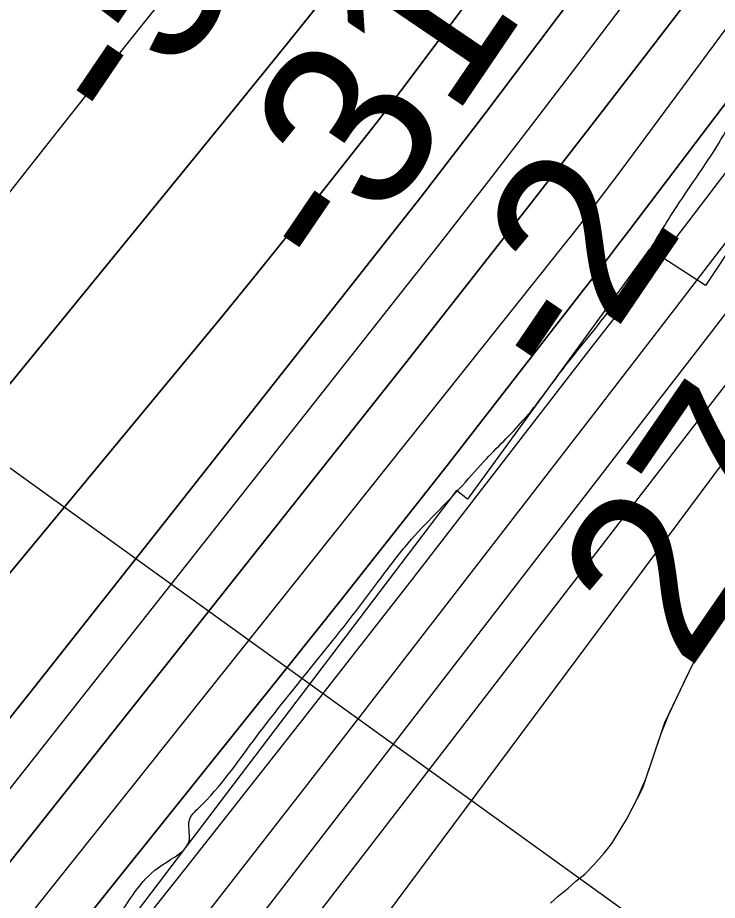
# Model space of a CAD drawing. Extents: x 3297735 to 3335592, y 670436 to 695807.
# Drawn here: x 3319430.4 to 3319706.7, y 688280.6 to 688629.3 of the extents above; entities that cross this region are included whole.
import ezdxf

# ---------------------------------------------------------------- set-up
doc = ezdxf.new("R2010")
doc.units = 0
for name, color, linetype in [('V-RIVR-EDGE', 7, 'Continuous'), ('V-RIVR-RANG', 7, 'Continuous'), ('V-ROAD-CNTR', 7, 'Continuous'), ('V-RRAP-RVMT', 7, 'Continuous'), ('V-SITE-VEGE', 7, 'Continuous'), ('V-TOPO-DPTH', 7, 'Continuous'), ('V-TOPO-MAJR', 7, 'Continuous'), ('V-TOPO-MINR', 7, 'Continuous'), ('V-TOPO-WATR', 7, 'Continuous'), ('V-WETL-SWMP', 7, 'Continuous')]:
    doc.layers.add(name, color=color, linetype=linetype)

msp = doc.modelspace()

# ---------------------------------------------------------------- linework, layer by layer
at = {"layer": 'V-RIVR-EDGE'}
msp.add_spline([(3314332.49, 682283.88), (3314344.9, 682287.34), (3314358.11, 682294.67), (3314374.42, 682306.27), (3314394.23, 682317.08), (3314408.21, 682327.13), (3314425.7, 682339.88), (3314434.25, 682347.62), (3314443.2, 682360.39), (3314457.6, 682381.68), (3314472.41, 682411.9), (3314491.89, 682447.14), (3314503.96, 682468.44), (3314519.93, 682495.54), (3314540.57, 682530.4), (3314569.78, 682579.57), (3314586.92, 682612.5), (3314605.25, 682653.56), (3314623.97, 682696.17), (3314633.36, 682728.33), (3314641.57, 682755.46), (3314653.64, 682774.82), (3314666.86, 682788.36), (3314689.79, 682808.86), (3314699.9, 682821.24), (3314716.62, 682840.2), (3314742.69, 682874.26), (3314774.59, 682914.13), (3314793.27, 682940.45), (3314809.22, 682961.74), (3314829.46, 682991.55), (3314848.16, 683027.19), (3314871.52, 683064.75), (3314895.3, 683112.39), (3314930.72, 683167.75), (3314952.14, 683204.16), (3315057.23, 683357.85), (3315078.23, 683381.84), (3315092.99, 683392.28), (3315101.15, 683395.75), (3315113.56, 683398.05), (3315130.23, 683396.45), (3315136.44, 683396.05), (3315142.65, 683398.75), (3315151.58, 683404.93), (3315172.97, 683426.6), (3315192.78, 683442.06), (3315207.17, 683456.37), (3315216.51, 683472.25), (3315223.52, 683484.25), (3315237.14, 683502.83), (3315242.2, 683511.35), (3315243.01, 683524.54), (3315244.19, 683529.19), (3315255.48, 683547.77), (3315279.6, 683579.13), (3315294, 683598.87), (3315305.28, 683613.19), (3315309.97, 683627.14), (3315311.93, 683637.22), (3315317.77, 683644.96), (3315323.59, 683648.05), (3315323.6, 683652.31), (3315326.33, 683655.8), (3315330.61, 683660.83), (3315336.05, 683665.85), (3315339.95, 683675.54), (3315343.47, 683686.39), (3315346.59, 683695.69), (3315347.02, 683710.43), (3315347.43, 683722.45), (3315345.14, 683737.19), (3315345.17, 683749.99), (3315346.75, 683761.23), (3315349.48, 683764.32), (3315349.87, 683767.43), (3315354.17, 683779.05), (3315358.47, 683794.55), (3315362.36, 683800.36), (3315370.14, 683808.48), (3315374.42, 683815.84), (3315383.4, 683837.92), (3315387.32, 683854.98), (3315386.95, 683864.67), (3315385.03, 683871.27), (3315388.14, 683875.14), (3315392.8, 683876.29), (3315394.75, 683880.94), (3315403.32, 683896.43), (3315419.29, 683923.54), (3315433.69, 683947.55), (3315437.2, 683954.52), (3315436.83, 683961.11), (3315438, 683964.99), (3315450.86, 683988.61), (3315458.62, 683992.47), (3315462.51, 683995.17), (3315464.08, 684002.54), (3315468.77, 684016.49), (3315478.5, 684033.53), (3315498.34, 684056.75), (3315513.5, 684070.67), (3315521.28, 684082.29), (3315523.23, 684087.32), (3315534.89, 684097.76), (3315545.01, 684110.54), (3315557.06, 684124.08), (3315577.68, 684151.17), (3315590.51, 684164.33), (3315598.31, 684180.21), (3315604.16, 684192.6), (3315609.61, 684201.51), (3315623.63, 684224.74), (3315637.65, 684249.92), (3315651.66, 684270.43), (3315661.01, 684285.92), (3315665.69, 684296.38), (3315668.82, 684306.85), (3315671.54, 684310.72), (3315680.49, 684322.72), (3315685.93, 684326.58), (3315687.49, 684332.01), (3315687.51, 684337.44), (3315690.62, 684340.92), (3315706.17, 684356.78), (3315715.11, 684366.84), (3315728.72, 684382.71), (3315735.34, 684392), (3315740.79, 684400.13), (3315746.24, 684410.2), (3315754.02, 684419.87), (3315767.64, 684436.9), (3315797.18, 684465.14), (3315824.41, 684496.87), (3315835.68, 684508.87), (3315845.4, 684518.93), (3315855.91, 684533.25), (3315917.34, 684595.92), (3315957, 684638.09), (3315987.3, 684659.73), (3316015.28, 684684.48), (3316035.1, 684702.27), (3316044.05, 684713.5), (3316063.1, 684733.62), (3316100.42, 684768.43), (3316125.29, 684791.63), (3316138.51, 684803.62), (3316150.97, 684823.37), (3316159.55, 684843.13), (3316165.42, 684865.99), (3316173.99, 684881.48), (3316197.71, 684908.18), (3316229.61, 684945.33), (3316249.82, 684965.06), (3316275.47, 684987.88), (3316301.52, 685015.35), (3316311.24, 685022.31), (3316314.74, 685028.11), (3316324.84, 685037.01), (3316331.06, 685041.26), (3316337.27, 685045.12), (3316343.88, 685050.92), (3316349.72, 685059.83), (3316371.5, 685083.43), (3316388.59, 685096.18), (3316398.7, 685107.41), (3316416.19, 685122.87), (3316443.39, 685146.08), (3316453.89, 685155.74), (3316462.82, 685158.82), (3316468.64, 685163.46), (3316479.54, 685177.01), (3316494.69, 685189.77), (3316513.34, 685202.13), (3316536.65, 685221.08), (3316559.19, 685238.47), (3316587.17, 685262.45), (3316636.9, 685301.49), (3316712.28, 685357.54), (3316745.31, 685384.99), (3316768.23, 685402.39), (3316780.67, 685413.21), (3316806.33, 685440.68), (3316819.16, 685455.39), (3316844.44, 685481.7), (3316866.97, 685499.48), (3316882.51, 685511.08), (3316905.85, 685537.39), (3316931.9, 685564.08), (3316969.21, 685598.5), (3316985.92, 685613.59), (3317001.86, 685628.67), (3317017.8, 685644.53), (3317028.68, 685652.65), (3317037.23, 685661.16), (3317052.77, 685673.53), (3317075.3, 685687.82), (3317092.39, 685696.31), (3317103.26, 685703.27), (3317111.03, 685709.84), (3317130.87, 685733.84), (3317147.6, 685754.74), (3317177.16, 685789.18), (3317206.31, 685816.64), (3317272.79, 685885.12), (3317325.67, 685938.89), (3317356.77, 685972.16), (3317386.71, 686002.34), (3317409.64, 686022.45), (3317459.38, 686063.82), (3317493.18, 686088.94), (3317516.11, 686108.66), (3317520.01, 686116.02), (3317520.41, 686123), (3317527.04, 686135.78), (3317538.34, 686157.08), (3317553.89, 686174.89), (3317576.04, 686194.22), (3317585.76, 686203.89), (3317597.05, 686222.09), (3317609.5, 686237.57), (3317632.05, 686261.95), (3317642.16, 686270.84), (3317659.25, 686280.88), (3317668.58, 686290.17), (3317678.68, 686299.45), (3317692.67, 686308.33), (3317712.1, 686324.19), (3317733.86, 686344.3), (3317749.03, 686362.49), (3317772.75, 686387.25), (3317794.13, 686406.59), (3317815.49, 686421.66), (3317821.72, 686429.79), (3317831.45, 686444.5), (3317837.3, 686456.89), (3317843.89, 686458.43), (3317852.43, 686461.9), (3317865.64, 686468.46), (3317881.56, 686479.28), (3317892.45, 686489.33), (3317902.56, 686501.72), (3317906.85, 686510.63), (3317912.32, 686528.84), (3317916.61, 686539.69), (3317920.89, 686544.72), (3317931.77, 686551.67), (3317955.46, 686567.51), (3317973.73, 686582.98), (3317979.95, 686591.88), (3317987.35, 686602.72), (3318007.57, 686624.78), (3318020.39, 686634.83), (3318018.46, 686637.55), (3318030.91, 686653.42), (3318034.78, 686650.69), (3318039.45, 686656.89), (3318050.33, 686664.62), (3318082.55, 686680.82), (3318124.1, 686700.89), (3318142.75, 686715.97), (3318149.36, 686724.09), (3318148.6, 686727.59), (3318152.1, 686732.62), (3318161.82, 686744.62), (3318168.45, 686756.23), (3318174.67, 686766.3), (3318184.4, 686779.46), (3318196.08, 686795.33), (3318211.63, 686812.75), (3318220.97, 686823.97), (3318223.7, 686833.27), (3318227.6, 686840.63), (3318232.66, 686847.21), (3318235.79, 686857.67), (3318240.07, 686864.64), (3318252.91, 686883.22), (3318274.69, 686907.6), (3318298.01, 686928.49), (3318327.13, 686944.7), (3318349.26, 686951.63), (3318362.06, 686955.09), (3318370.22, 686961.27), (3318383.46, 686983.73), (3318391.25, 686996.51), (3318395.14, 686999.99), (3318401.73, 686999.97), (3318407.55, 687001.12), (3318412.6, 687003.82), (3318416.49, 687008.86), (3318422.71, 687016.98), (3318440.6, 687037.49), (3318448.75, 687040.19), (3318453.03, 687042.89), (3318455.76, 687051.42), (3318462.38, 687060.32), (3318484.92, 687082.76), (3318499.31, 687098.23), (3318510.59, 687111), (3318518.77, 687124.94), (3318525, 687134.62), (3318537.83, 687148.55), (3318566.2, 687172.14), (3318582.53, 687190.71), (3318592.64, 687203.1), (3318612.48, 687228.64), (3318628.44, 687251.87), (3318642.05, 687266.57), (3318646.35, 687279.75), (3318655.68, 687290.58), (3318665.01, 687298.71), (3318672.79, 687309.16), (3318676.7, 687321.17), (3318685.65, 687333.94), (3318691.49, 687344.4), (3318699.27, 687352.91), (3318716.37, 687367.22), (3318716.79, 687379.24), (3318717.6, 687392.04), (3318724.22, 687404.82), (3318732, 687415.66), (3318742.88, 687423.77), (3318760.35, 687430.71), (3318770.05, 687431.07), (3318780.9, 687428.33), (3318786.73, 687436.46), (3318804.23, 687454.26), (3318817.46, 687473.23), (3318829.91, 687487.55), (3318848.96, 687509.6), (3318869.19, 687534.37), (3318894.08, 687564.56), (3318929.49, 687611.78), (3318945.82, 687629.19), (3318962.93, 687646.99), (3318977.7, 687660.53), (3318993.65, 687679.88), (3319024.36, 687709.28), (3319059.37, 687753.01), (3319086.2, 687782.03), (3319108.76, 687809.51), (3319125.86, 687827.3), (3319135.21, 687842.41), (3319146.89, 687859.44), (3319161.67, 687877.63), (3319172.56, 687889.63), (3319185.79, 687908.6), (3319206.81, 687940.73), (3319238.34, 687987.58), (3319258.18, 688014.29), (3319282.31, 688048.74), (3319299.82, 688074.29), (3319310.71, 688085.9), (3319319.65, 688093.25), (3319326.26, 688101.37), (3319337.16, 688116.08), (3319351.92, 688127.68), (3319358.93, 688137.36), (3319372.55, 688156.33), (3319390.83, 688181.1), (3319409.12, 688207.04), (3319418.85, 688220.59), (3319428.57, 688231.03), (3319452.68, 688254.63), (3319466.67, 688269.33), (3319477.96, 688285.59), (3319487.29, 688294.49), (3319498.17, 688304.55), (3319498.19, 688312.3), (3319502.08, 688317.33), (3319523.48, 688343.65), (3319546.04, 688372.29), (3319572.1, 688405.58), (3319583.39, 688420.29), (3319604.77, 688443.12), (3319614.49, 688453.95), (3319630.05, 688470.2), (3319645.61, 688490.33), (3319664.28, 688513.94), (3319677.9, 688534.07), (3319689.59, 688553.04), (3319707.1, 688579.37), (3319721.91, 688607.25)], degree=3, dxfattribs=at)
at = {"layer": 'V-RIVR-RANG'}
msp.add_line((3319929.15, 688089.74), (3319049.65, 688723.42), dxfattribs=at)
at = {"layer": 'V-ROAD-CNTR'}
msp.add_spline([(3321115.64, 689341.57), (3320860.23, 689006.78), (3320525.5, 688555.88), (3320190.52, 688114.56), (3319698.35, 687479.71), (3319438.48, 687141.6)], degree=3, dxfattribs=at)
at = {"layer": 'V-RRAP-RVMT'}
for p, q in [((3319783.24, 688646.58), (3319702.05, 688523.46)), ((3319679.83, 688537.81), (3319608.01, 688439.09)), ((3319702.05, 688523.46), (3319679.83, 688537.81)), ((3319603.73, 688442.44), (3319288.82, 688028.16)), ((3319608.01, 688439.09), (3319603.73, 688442.44))]:
    msp.add_line(p, q, dxfattribs=at)
at = {"layer": 'V-SITE-VEGE'}
msp.add_lwpolyline([(3319640.79, 688279.49), (3319643.87, 688282.24), (3319647.73, 688285.4), (3319650.82, 688288.16), (3319654.3, 688290.92), (3319657.76, 688294.46), (3319662, 688299.18), (3319665.07, 688303.11), (3319670.81, 688312.52), (3319677.3, 688325.05), (3319685.98, 688350.85), (3319692.08, 688363.77), (3319697.42, 688374.73), (3319702, 688383.35), (3319708.54, 688390.82)], dxfattribs=at)
at = {"layer": 'V-TOPO-DPTH'}
for points in [[(3319018.76, 687976.76), (3319114.53, 688097.32), (3319177.77, 688176.6), (3319241.23, 688255.71), (3319305.01, 688334.55), (3319369.02, 688413.22), (3319497.63, 688570.66), (3319517.37, 688594.94), (3319537.03, 688619.27), (3319556.58, 688643.7), (3319576.06, 688668.19), (3319640.87, 688750.06), (3319692.21, 688815.89), (3319742.93, 688882.2), (3319792.69, 688949.23), (3319841.82, 689016.73), (3320010.1, 689251.46), (3320019.2, 689264.31), (3320028.2, 689277.22), (3320037.04, 689290.24), (3320045.79, 689303.33), (3320499.15, 689990.55), (3320503.56, 689997.26)], [(3320503.56, 689997.26), (3320499.15, 689990.55), (3320045.79, 689303.33), (3320037.04, 689290.24), (3320028.2, 689277.22), (3320019.2, 689264.31), (3320010.1, 689251.46), (3319841.82, 689016.73), (3319792.69, 688949.23), (3319742.93, 688882.2), (3319692.21, 688815.89), (3319640.87, 688750.06), (3319576.06, 688668.19), (3319556.58, 688643.7), (3319537.03, 688619.27), (3319517.37, 688594.94), (3319497.63, 688570.66), (3319369.02, 688413.22), (3319305.01, 688334.55), (3319241.23, 688255.71), (3319177.77, 688176.6), (3319114.53, 688097.32), (3319018.76, 687976.76)], [(3319028.23, 687863.15), (3319050.5, 687890.32), (3319072.78, 687917.49), (3319095.06, 687944.66), (3319264.71, 688151.49), (3319321.72, 688221.43), (3319378.45, 688291.59), (3319434.76, 688362.1), (3319490.78, 688432.84), (3319576.74, 688542.05), (3319589.52, 688558.39), (3319602.22, 688574.79), (3319614.82, 688591.27), (3319627.34, 688607.8), (3319957.61, 689046.69)], [(3319957.61, 689046.69), (3319627.34, 688607.8), (3319614.82, 688591.27), (3319602.22, 688574.79), (3319589.52, 688558.39), (3319576.74, 688542.05), (3319490.78, 688432.84), (3319434.76, 688362.1), (3319378.45, 688291.59), (3319321.72, 688221.43), (3319264.71, 688151.49), (3319095.06, 687944.66), (3319072.78, 687917.49), (3319050.5, 687890.32), (3319028.23, 687863.15)], [(3318833.95, 687463.57), (3319112.08, 687787.49), (3319126.22, 687804.08), (3319140.26, 687820.76), (3319154.17, 687837.54), (3319167.99, 687854.4), (3319276.64, 687988.06), (3319344.41, 688072.06), (3319411.76, 688156.38), (3319478.49, 688241.2), (3319544.8, 688326.35), (3319661.02, 688476.72), (3319675.67, 688495.7), (3319690.3, 688514.68), (3319704.9, 688533.69), (3319719.48, 688552.71), (3319934.81, 688833.9)], [(3319850.07, 688780.37), (3319671.76, 688545.1), (3319667.31, 688539.25), (3319662.85, 688533.41), (3319658.37, 688527.59), (3319653.87, 688521.77), (3319620.96, 688479.35), (3319599.93, 688452.38), (3319578.82, 688425.48), (3319557.59, 688398.68), (3319536.27, 688371.95), (3319116.85, 687848.56), (3319114.45, 687845.59), (3319112.04, 687842.62), (3319109.62, 687839.67), (3319107.18, 687836.73), (3319070.07, 687792.18), (3319048.98, 687767.05), (3319027.77, 687742.02)], [(3319850.07, 688780.37), (3319671.76, 688545.1), (3319667.31, 688539.25), (3319662.85, 688533.41), (3319658.37, 688527.59), (3319653.87, 688521.77), (3319620.96, 688479.35), (3319599.93, 688452.38), (3319578.82, 688425.48), (3319557.59, 688398.68), (3319536.27, 688371.95), (3319116.85, 687848.56), (3319114.45, 687845.59), (3319112.04, 687842.62), (3319109.62, 687839.67), (3319107.18, 687836.73), (3319070.07, 687792.18), (3319048.98, 687767.05), (3319027.77, 687742.02)], [(3319025.15, 687924.06), (3319046.07, 687950.15), (3319060.06, 687967.5), (3319074.1, 687984.8), (3319088.25, 688002.03), (3319102.45, 688019.2), (3319194.78, 688130.23), (3319249.83, 688196.44), (3319304.85, 688262.66), (3319359.86, 688328.89), (3319414.85, 688395.14), (3319498.4, 688495.82), (3319511.54, 688511.79), (3319524.61, 688527.83), (3319537.54, 688543.96), (3319550.4, 688560.16), (3319570.1, 688585.2), (3319573.03, 688588.94), (3319575.94, 688592.71), (3319578.82, 688596.49), (3319581.69, 688600.28), (3319654.3, 688697.25)], [(3319654.3, 688697.25), (3319581.69, 688600.28), (3319578.82, 688596.49), (3319575.94, 688592.71), (3319573.03, 688588.94), (3319570.1, 688585.2), (3319550.4, 688560.16), (3319537.54, 688543.96), (3319524.61, 688527.83), (3319511.54, 688511.79), (3319498.4, 688495.82), (3319414.85, 688395.14), (3319359.86, 688328.89), (3319304.85, 688262.66), (3319249.83, 688196.44), (3319194.78, 688130.23), (3319102.45, 688019.2), (3319088.25, 688002.03), (3319074.1, 687984.8), (3319060.06, 687967.5), (3319046.07, 687950.15), (3319025.15, 687924.06)], [(3319703.05, 688646.72), (3319679.46, 688615.91), (3319655.78, 688585.16), (3319632, 688554.48), (3319608.06, 688523.93), (3319584.02, 688493.45), (3319296.21, 688130.58), (3319260.86, 688086.19), (3319225.4, 688041.88), (3319189.79, 687997.7), (3319154.06, 687953.61), (3319126.72, 687920), (3319104.54, 687892.81), (3319082.32, 687865.66), (3319060.03, 687838.57), (3319037.69, 687811.53)], [(3319037.69, 687811.53), (3319060.03, 687838.57), (3319082.32, 687865.66), (3319104.54, 687892.81), (3319126.72, 687920), (3319154.06, 687953.61), (3319189.79, 687997.7), (3319225.4, 688041.88), (3319260.86, 688086.19), (3319296.21, 688130.58), (3319584.02, 688493.45), (3319608.06, 688523.93), (3319632, 688554.48), (3319655.78, 688585.16), (3319679.46, 688615.91), (3319703.05, 688646.72)]]:
    msp.add_lwpolyline(points, dxfattribs=at)
at = {"layer": 'V-TOPO-MAJR'}
for points in [[(3319025.93, 687562.07), (3319084.87, 687632.13), (3319188.3, 687756.21), (3319195.14, 687764.55), (3319201.89, 687772.97), (3319208.5, 687781.5), (3319215.01, 687790.1), (3319713.85, 688460.02), (3319717.03, 688464.28), (3319720.22, 688468.54), (3319723.43, 688472.78), (3319726.64, 688477.02), (3319732.89, 688485.24), (3319732.98, 688485.36), (3319733.27, 688485.74), (3319735.86, 688489.06), (3320203.29, 689088.89)], [(3318967.47, 687972.25), (3319396.69, 688521.32), (3319413.17, 688542.36), (3319429.69, 688563.38), (3319446.26, 688584.36), (3319462.86, 688605.31), (3319479.49, 688626.23), (3319496.15, 688647.14)]]:
    msp.add_lwpolyline(points, dxfattribs=at)
at = {"layer": 'V-TOPO-MINR'}
for points in [[(3320503.56, 689997.26), (3320499.15, 689990.55), (3320045.79, 689303.33), (3320037.04, 689290.24), (3320028.2, 689277.22), (3320019.2, 689264.31), (3320010.1, 689251.46), (3319841.82, 689016.73), (3319792.69, 688949.23), (3319742.93, 688882.2), (3319692.21, 688815.89), (3319640.87, 688750.06), (3319576.06, 688668.19), (3319556.58, 688643.7), (3319537.03, 688619.27), (3319517.37, 688594.94), (3319497.63, 688570.66), (3319369.02, 688413.22), (3319305.01, 688334.55), (3319241.23, 688255.71), (3319177.77, 688176.6), (3319114.53, 688097.32), (3319018.76, 687976.76)], [(3319019.41, 687758.84), (3319045.77, 687790.26), (3319074.19, 687824.34), (3319086.22, 687838.83), (3319098.21, 687853.35), (3319110.14, 687867.91), (3319122.02, 687882.52), (3319133.86, 687897.16), (3319145.67, 687911.82), (3319157.45, 687926.51), (3319169.2, 687941.22), (3319642.15, 688534.41), (3319645.53, 688538.67), (3319648.89, 688542.93), (3319652.24, 688547.21), (3319655.58, 688551.5), (3319658.89, 688555.81), (3319662.18, 688560.13), (3319665.44, 688564.47), (3319668.69, 688568.83), (3320100, 689151.89)], [(3319005.3, 687690.33), (3319109.57, 687813.54), (3319117.46, 687822.93), (3319125.3, 687832.35), (3319133.08, 687841.82), (3319140.81, 687851.33), (3319404.91, 688178.23), (3319450.79, 688235.38), (3319496.44, 688292.73), (3319541.72, 688350.36), (3319586.77, 688408.17), (3319657.41, 688499.44), (3319666.94, 688511.78), (3319676.45, 688524.13), (3319685.92, 688536.51), (3319695.38, 688548.91), (3320099.8, 689080.38)], [(3319028.23, 687863.15), (3319050.5, 687890.32), (3319072.78, 687917.49), (3319095.06, 687944.66), (3319264.71, 688151.49), (3319321.72, 688221.43), (3319378.45, 688291.59), (3319434.76, 688362.1), (3319490.78, 688432.84), (3319576.74, 688542.05), (3319589.52, 688558.39), (3319602.22, 688574.79), (3319614.82, 688591.27), (3319627.34, 688607.8), (3319957.61, 689046.69)], [(3318833.95, 687463.57), (3319112.08, 687787.49), (3319126.22, 687804.08), (3319140.26, 687820.76), (3319154.17, 687837.54), (3319167.99, 687854.4), (3319276.64, 687988.06), (3319344.41, 688072.06), (3319411.76, 688156.38), (3319478.49, 688241.2), (3319544.8, 688326.35), (3319661.02, 688476.72), (3319675.67, 688495.7), (3319690.3, 688514.68), (3319704.9, 688533.69), (3319719.48, 688552.71), (3319934.81, 688833.9)], [(3319034.75, 687839.19), (3319050.65, 687858.54), (3319066.53, 687877.9), (3319082.39, 687897.27), (3319098.24, 687916.66), (3319185, 688022.93), (3319244.04, 688095.6), (3319302.84, 688168.46), (3319361.28, 688241.6), (3319419.49, 688314.94), (3319580.29, 688518.52), (3319598.5, 688541.71), (3319616.61, 688564.97), (3319634.59, 688588.34), (3319652.48, 688611.77), (3319774.86, 688773.08)], [(3319025.15, 687924.06), (3319046.07, 687950.15), (3319060.06, 687967.5), (3319074.1, 687984.8), (3319088.25, 688002.03), (3319102.45, 688019.2), (3319194.78, 688130.23), (3319249.83, 688196.44), (3319304.85, 688262.66), (3319359.86, 688328.89), (3319414.85, 688395.14), (3319498.4, 688495.82), (3319511.54, 688511.79), (3319524.61, 688527.83), (3319537.54, 688543.96), (3319550.4, 688560.16), (3319570.1, 688585.2), (3319573.03, 688588.94), (3319575.94, 688592.71), (3319578.82, 688596.49), (3319581.69, 688600.28), (3319654.3, 688697.25)], [(3318640.65, 687214.56), (3319114.65, 687759.15), (3319135.7, 687783.57), (3319156.59, 687808.11), (3319177.25, 687832.85), (3319197.75, 687857.71), (3319241.56, 687911.36), (3319283.63, 687963.33), (3319325.42, 688015.52), (3319366.78, 688068.05), (3319407.84, 688120.82), (3319664.71, 688453.68), (3319684.54, 688479.38), (3319704.36, 688505.08), (3319724.18, 688530.79), (3319744, 688556.5), (3319812.45, 688645.33)], [(3319037.69, 687811.53), (3319060.03, 687838.57), (3319082.32, 687865.66), (3319104.54, 687892.81), (3319126.72, 687920), (3319154.06, 687953.61), (3319189.79, 687997.7), (3319225.4, 688041.88), (3319260.86, 688086.19), (3319296.21, 688130.58), (3319584.02, 688493.45), (3319608.06, 688523.93), (3319632, 688554.48), (3319655.78, 688585.16), (3319679.46, 688615.91), (3319703.05, 688646.72)], [(3319030.83, 687626.39), (3319078.84, 687682.23), (3319142.84, 687756.69), (3319158.77, 687775.37), (3319174.6, 687794.14), (3319190.28, 687813.03), (3319205.86, 687832), (3319221.28, 687851.1), (3319236.6, 687870.28), (3319251.77, 687889.58), (3319266.83, 687908.97), (3319707.73, 688481.24), (3319713.17, 688488.29), (3319718.62, 688495.35), (3319724.08, 688502.4), (3319729.54, 688509.45), (3319772.17, 688564.45), (3319798.87, 688599.05), (3319825.46, 688633.74)]]:
    msp.add_lwpolyline(points, dxfattribs=at)
at = {"layer": 'V-TOPO-WATR'}
msp.add_lwpolyline([(3319027.77, 687742.02), (3319048.98, 687767.05), (3319070.07, 687792.18), (3319107.18, 687836.73), (3319109.62, 687839.67), (3319112.04, 687842.62), (3319114.45, 687845.59), (3319116.85, 687848.56), (3319536.27, 688371.95), (3319557.59, 688398.68), (3319578.82, 688425.48), (3319599.93, 688452.38), (3319620.96, 688479.35), (3319653.87, 688521.77), (3319658.37, 688527.59), (3319662.85, 688533.41), (3319667.31, 688539.25), (3319671.76, 688545.1), (3319850.07, 688780.37)], dxfattribs=at)
at = {"layer": 'V-WETL-SWMP'}
msp.add_lwpolyline([(3319640.79, 688279.48), (3319643.87, 688282.24), (3319647.73, 688285.4), (3319650.82, 688288.16), (3319654.3, 688290.92), (3319657.76, 688294.46), (3319662, 688299.18), (3319665.07, 688303.11), (3319670.81, 688312.52), (3319673.1, 688316.83), (3319675.01, 688320.74), (3319678.43, 688328.57), (3319684.47, 688346.55), (3319687.51, 688353.98), (3319692.08, 688363.77), (3319694.37, 688368.46), (3319697.42, 688374.73), (3319700.47, 688380.6), (3319702, 688383.34), (3319704.69, 688386.49), (3319708.54, 688390.81)], dxfattribs=at)

# ---------------------------------------------------------------- texts
at = {"layer": 'V-RIVR-RANG'}
for s, rotation, p in [('-51', 55.8351, (3319475.92, 688580.58)), ('-31', 55.8351, (3319557.63, 688522.91)), ('-2', 55.8351, (3319649.27, 688479.86)), ('27.1', 55.5483, (3319695.16, 688370.43))]:
    msp.add_text(s, height=67, rotation=rotation, dxfattribs=at).set_placement(p)

doc.saveas('drawing.dxf')
